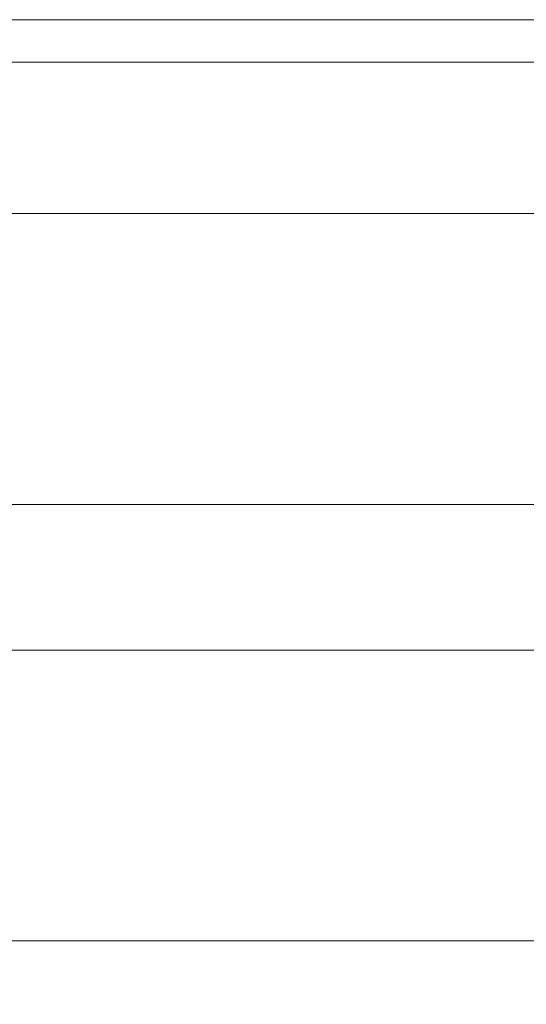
# Model space of a CAD drawing. Header units: millimetres. Extents: x 213386 to 506888, y 183055 to 450952.
# Tile 692 of 1056: x 374511 to 374532, y 342605 to 342645. Entities that reach past the tile are written whole.
import ezdxf

# ---------------------------------------------------------------- set-up
doc = ezdxf.new("R2010")
doc.units = ezdxf.units.MM
doc.layers.add('FASÁDA DETAILNÍ', color=255, linetype='Continuous', lineweight=0)
doc.layers.add('NOVA', color=255, linetype='Continuous', lineweight=0)

# ---------------------------------------------------------------- blocks, each defined once
blk = doc.blocks.new('A$C69D17D4D')
at = {"layer": 'FASÁDA DETAILNÍ'}
for p, q in [((-24919.00002156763, 24897.00002418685), (-11879.50012068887, 24897.00002420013)), ((-23938.49992168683, 24897.00002419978), (-21079.50012145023, 24897.00001934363)), ((-11879.50012068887, 24889.00002420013), (-24919.00002156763, 24889.00002418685)), ((-24919.00002156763, 24877.00002418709), (-11879.50012068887, 24877.00002420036)), ((-11879.50012068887, 24871.00002420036), (-24919.00002156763, 24871.00002418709)), ((-24919.00002156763, 24859.00002418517), (-11879.50012068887, 24859.00002420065))]:
    blk.add_line(p, q, dxfattribs=at)
blk.add_lwpolyline([(-23384.8600261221, 24895.25402419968), (-22997.1692492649, 24895.25402419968), (-22997.1692492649, 24851.25402419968), (-23384.8600261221, 24851.25402419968), (-23465.83090494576, 24851.25402419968), (-23465.83090494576, 24895.25402419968)], close=True, dxfattribs=at)

msp = doc.modelspace()

# ---------------------------------------------------------------- block references
at = {"layer": 'NOVA', "ltscale": 300}
msp.add_blockref('A$C69D17D4D', (397960.6382589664, 317748.1544064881), dxfattribs=at)

doc.saveas('drawing.dxf')
